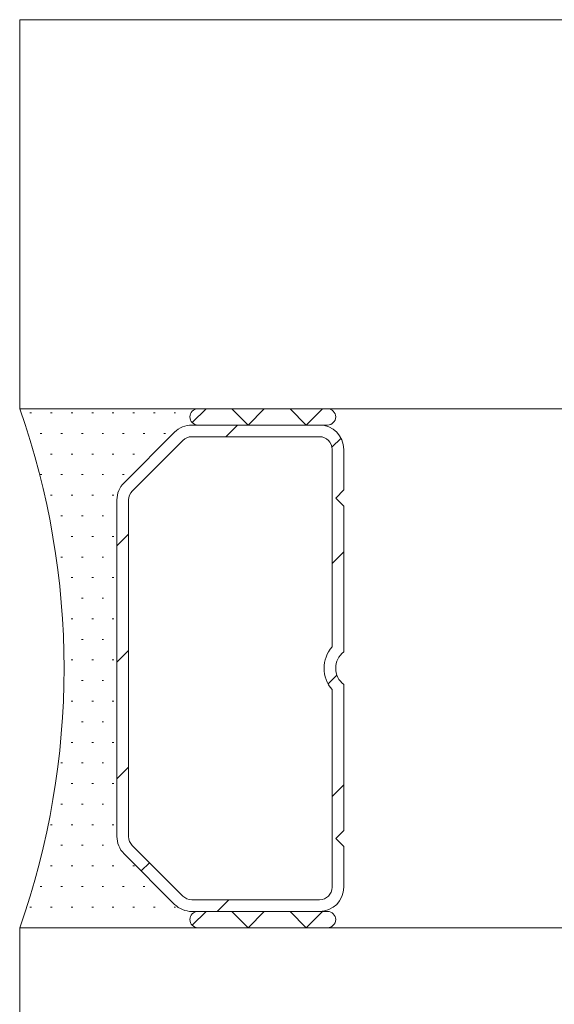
# Model space of a CAD drawing. Header units: metres. Extents: x -3.6 to 84.5, y -11 to 16.8.
# Tile 651 of 1056: x 55.4807 to 55.4972, y -0.1754 to -0.145. Entities that reach past the tile are written whole.
import ezdxf

# ---------------------------------------------------------------- set-up
doc = ezdxf.new("R2010")
doc.units = ezdxf.units.M
doc.header["$MEASUREMENT"] = 0
doc.layers.add('301 - Elemente.Linie', color=7, linetype='Continuous')

msp = doc.modelspace()

# ---------------------------------------------------------------- linework, layer by layer
at = {"layer": '301 - Elemente.Linie', "color": 7, "linetype": 'Continuous', "lineweight": 5}
for p, q in [((55.48073686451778, -0.144999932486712), (55.48073686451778, -0.1569999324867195)), ((56.75898899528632, -0.1449999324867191), (55.48073686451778, -0.144999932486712)), ((55.48073686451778, -0.1569999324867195), (56.75898899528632, -0.1569999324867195)), ((55.48073686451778, -0.1569999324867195), (55.48623686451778, -0.1569999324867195)), ((56.75898899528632, -0.1569999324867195), (55.48073686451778, -0.1569999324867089)), ((55.48105436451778, -0.1571249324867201), (55.48110436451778, -0.1571249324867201)), ((55.48168936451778, -0.1571249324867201), (55.48173936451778, -0.1571249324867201)), ((55.48232436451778, -0.1571249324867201), (55.48237436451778, -0.1571249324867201)), ((55.48295936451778, -0.1571249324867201), (55.48300936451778, -0.1571249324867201)), ((55.48359436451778, -0.1571249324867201), (55.48364436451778, -0.1571249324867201)), ((55.48422936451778, -0.1571249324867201), (55.48427936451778, -0.1571249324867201)), ((55.48486436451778, -0.1571249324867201), (55.48491436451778, -0.1571249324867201)), ((55.48549936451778, -0.1571249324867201), (55.48554936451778, -0.1571249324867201)), ((55.48606008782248, -0.1574267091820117), (55.48648686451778, -0.1569999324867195)), ((55.48623686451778, -0.1569999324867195), (55.49023686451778, -0.1569999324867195)), ((55.48728291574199, -0.1569999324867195), (55.487782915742, -0.1574999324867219)), ((55.487782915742, -0.1574999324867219), (55.48828291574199, -0.1569999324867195)), ((55.4890789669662, -0.1569999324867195), (55.48957896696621, -0.1574999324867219)), ((55.48957896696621, -0.1574999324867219), (55.49007896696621, -0.1569999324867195)), ((55.48623686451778, -0.1574999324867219), (55.48604752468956, -0.1574999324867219)), ((55.48604752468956, -0.1574999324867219), (55.48998686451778, -0.1574999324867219)), ((55.49023686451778, -0.1574999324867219), (55.48623686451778, -0.1574999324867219)), ((55.4874605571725, -0.1574999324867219), (55.4871005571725, -0.157859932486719)), ((55.48137186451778, -0.1577599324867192), (55.48142186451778, -0.1577599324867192)), ((55.48200686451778, -0.1577599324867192), (55.48205686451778, -0.1577599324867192)), ((55.48264186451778, -0.1577599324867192), (55.48269186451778, -0.1577599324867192)), ((55.48327686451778, -0.1577599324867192), (55.48332686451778, -0.1577599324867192)), ((55.48391186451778, -0.1577599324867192), (55.48396186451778, -0.1577599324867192)), ((55.48551719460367, -0.1577196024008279), (55.48395653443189, -0.1592802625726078)), ((55.48395653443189, -0.1592802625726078), (55.48551719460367, -0.1577196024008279)), ((55.48454686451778, -0.1577599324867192), (55.48459686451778, -0.1577599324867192)), ((55.48518186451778, -0.1577599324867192), (55.48523186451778, -0.1577599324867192)), ((55.48604752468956, -0.157859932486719), (55.48998686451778, -0.157859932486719)), ((55.48421109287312, -0.1595348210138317), (55.4857717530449, -0.1579741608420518)), ((55.49065104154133, -0.1579015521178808), (55.49037085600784, -0.1581817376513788)), ((55.48168936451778, -0.1583949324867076), (55.48173936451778, -0.1583949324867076)), ((55.48232436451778, -0.1583949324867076), (55.48237436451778, -0.1583949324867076)), ((55.48295936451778, -0.1583949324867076), (55.48300936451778, -0.1583949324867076)), ((55.48359436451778, -0.1583949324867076), (55.48364436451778, -0.1583949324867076)), ((55.48422936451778, -0.1583949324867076), (55.48427936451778, -0.1583949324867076)), ((55.49037686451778, -0.158249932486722), (55.49037686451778, -0.1643422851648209)), ((55.49073686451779, -0.158249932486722), (55.49073686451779, -0.1594999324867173)), ((55.48137186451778, -0.1590299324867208), (55.48142186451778, -0.1590299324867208)), ((55.48200686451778, -0.1590299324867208), (55.48205686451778, -0.1590299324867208)), ((55.48264186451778, -0.1590299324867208), (55.48269186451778, -0.1590299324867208)), ((55.48327686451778, -0.1590299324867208), (55.48332686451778, -0.1590299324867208)), ((55.48391186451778, -0.1590299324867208), (55.48396186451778, -0.1590299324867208)), ((55.48168936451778, -0.1596649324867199), (55.48173936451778, -0.1596649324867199)), ((55.48232436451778, -0.1596649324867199), (55.48237436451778, -0.1596649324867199)), ((55.48295936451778, -0.1596649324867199), (55.48300936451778, -0.1596649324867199)), ((55.48359436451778, -0.1596649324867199), (55.48364436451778, -0.1596649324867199)), ((55.49073686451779, -0.1594999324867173), (55.49048686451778, -0.159749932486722)), ((55.48373686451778, -0.1598105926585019), (55.48373686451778, -0.170189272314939)), ((55.48373686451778, -0.170189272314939), (55.48373686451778, -0.1598105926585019)), ((55.48409686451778, -0.170189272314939), (55.48409686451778, -0.1598105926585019)), ((55.49048686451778, -0.159749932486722), (55.49073686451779, -0.1599999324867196)), ((55.49073686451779, -0.1599999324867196), (55.49073686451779, -0.1644974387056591)), ((55.48200686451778, -0.1602999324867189), (55.48205686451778, -0.1602999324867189)), ((55.48264186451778, -0.1602999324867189), (55.48269186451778, -0.1602999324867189)), ((55.48327686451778, -0.1602999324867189), (55.48332686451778, -0.1602999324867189)), ((55.48409686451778, -0.1608636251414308), (55.48373686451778, -0.1612236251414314)), ((55.48232436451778, -0.160934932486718), (55.48237436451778, -0.160934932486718)), ((55.48295936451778, -0.160934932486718), (55.48300936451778, -0.160934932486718)), ((55.48359436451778, -0.160934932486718), (55.48364436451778, -0.160934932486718)), ((55.49073686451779, -0.1614078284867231), (55.49037686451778, -0.1617678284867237)), ((55.48200686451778, -0.1615699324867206), (55.48205686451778, -0.1615699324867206)), ((55.48264186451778, -0.1615699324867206), (55.48269186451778, -0.1615699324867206)), ((55.48327686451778, -0.1615699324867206), (55.48332686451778, -0.1615699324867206)), ((55.48232436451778, -0.1622049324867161), (55.48237436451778, -0.1622049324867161)), ((55.48295936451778, -0.1622049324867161), (55.48300936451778, -0.1622049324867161)), ((55.48359436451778, -0.1622049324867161), (55.48364436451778, -0.1622049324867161)), ((55.48264186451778, -0.1628399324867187), (55.48269186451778, -0.1628399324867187)), ((55.48327686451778, -0.1628399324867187), (55.48332686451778, -0.1628399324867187)), ((55.48232436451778, -0.1634749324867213), (55.48237436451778, -0.1634749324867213)), ((55.48295936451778, -0.1634749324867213), (55.48300936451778, -0.1634749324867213)), ((55.48359436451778, -0.1634749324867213), (55.48364436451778, -0.1634749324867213)), ((55.48264186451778, -0.1641099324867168), (55.48269186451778, -0.1641099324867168)), ((55.48327686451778, -0.1641099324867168), (55.48332686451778, -0.1641099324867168)), ((55.48409686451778, -0.1644557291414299), (55.48373686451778, -0.1648157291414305)), ((55.48232436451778, -0.1647449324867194), (55.48237436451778, -0.1647449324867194)), ((55.48295936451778, -0.1647449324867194), (55.48300936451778, -0.1647449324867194)), ((55.48359436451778, -0.1647449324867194), (55.48364436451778, -0.1647449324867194)), ((55.48264186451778, -0.165379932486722), (55.48269186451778, -0.165379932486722)), ((55.48327686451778, -0.165379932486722), (55.48332686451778, -0.165379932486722)), ((55.49052393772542, -0.1652128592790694), (55.49025310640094, -0.1654836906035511)), ((55.49037686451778, -0.1656575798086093), (55.49037686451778, -0.1717499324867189)), ((55.49073686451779, -0.1655024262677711), (55.49073686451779, -0.1699999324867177)), ((55.48232436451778, -0.1660149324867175), (55.48237436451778, -0.1660149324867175)), ((55.48295936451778, -0.1660149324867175), (55.48300936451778, -0.1660149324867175)), ((55.48359436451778, -0.1660149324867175), (55.48364436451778, -0.1660149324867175)), ((55.48264186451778, -0.1666499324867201), (55.48269186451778, -0.1666499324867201)), ((55.48327686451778, -0.1666499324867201), (55.48332686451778, -0.1666499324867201)), ((55.48232436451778, -0.1672849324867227), (55.48237436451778, -0.1672849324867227)), ((55.48295936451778, -0.1672849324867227), (55.48300936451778, -0.1672849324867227)), ((55.48359436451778, -0.1672849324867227), (55.48364436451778, -0.1672849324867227)), ((55.48200686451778, -0.1679199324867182), (55.48205686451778, -0.1679199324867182)), ((55.48264186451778, -0.1679199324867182), (55.48269186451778, -0.1679199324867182)), ((55.48327686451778, -0.1679199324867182), (55.48332686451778, -0.1679199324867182)), ((55.48409686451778, -0.168047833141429), (55.48373686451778, -0.1684078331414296)), ((55.48232436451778, -0.1685549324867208), (55.48237436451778, -0.1685549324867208)), ((55.48295936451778, -0.1685549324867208), (55.48300936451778, -0.1685549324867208)), ((55.48359436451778, -0.1685549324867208), (55.48364436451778, -0.1685549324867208)), ((55.49073686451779, -0.1685920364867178), (55.49037686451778, -0.1689520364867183)), ((55.48200686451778, -0.1691899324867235), (55.48205686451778, -0.1691899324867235)), ((55.48264186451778, -0.1691899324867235), (55.48269186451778, -0.1691899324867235)), ((55.48327686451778, -0.1691899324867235), (55.48332686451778, -0.1691899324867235)), ((55.48168936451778, -0.169824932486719), (55.48173936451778, -0.169824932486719)), ((55.48232436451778, -0.169824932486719), (55.48237436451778, -0.169824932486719)), ((55.48295936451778, -0.169824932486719), (55.48300936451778, -0.169824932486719)), ((55.48359436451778, -0.169824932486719), (55.48364436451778, -0.169824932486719)), ((55.49073686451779, -0.1699999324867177), (55.49048686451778, -0.1702499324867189)), ((55.49048686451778, -0.1702499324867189), (55.49073686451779, -0.17049993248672)), ((55.48200686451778, -0.1704599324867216), (55.48205686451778, -0.1704599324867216)), ((55.48264186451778, -0.1704599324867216), (55.48269186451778, -0.1704599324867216)), ((55.48327686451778, -0.1704599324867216), (55.48332686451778, -0.1704599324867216)), ((55.4857717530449, -0.1720257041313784), (55.48421109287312, -0.1704650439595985)), ((55.49073686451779, -0.17049993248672), (55.49073686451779, -0.1717499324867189)), ((55.48395653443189, -0.1707196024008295), (55.48551719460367, -0.172280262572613)), ((55.48551719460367, -0.172280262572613), (55.48395653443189, -0.1707196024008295)), ((55.48168936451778, -0.1710949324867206), (55.48173936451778, -0.1710949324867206)), ((55.48232436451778, -0.1710949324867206), (55.48237436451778, -0.1710949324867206)), ((55.48295936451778, -0.1710949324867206), (55.48300936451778, -0.1710949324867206)), ((55.48359436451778, -0.1710949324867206), (55.48364436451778, -0.1710949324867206)), ((55.48422936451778, -0.1710949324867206), (55.48427936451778, -0.1710949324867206)), ((55.484741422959, -0.1709953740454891), (55.48448686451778, -0.1712499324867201)), ((55.48137186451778, -0.1717299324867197), (55.48142186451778, -0.1717299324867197)), ((55.48200686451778, -0.1717299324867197), (55.48205686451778, -0.1717299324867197)), ((55.48264186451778, -0.1717299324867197), (55.48269186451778, -0.1717299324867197)), ((55.48327686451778, -0.1717299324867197), (55.48332686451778, -0.1717299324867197)), ((55.48391186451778, -0.1717299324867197), (55.48396186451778, -0.1717299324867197)), ((55.48454686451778, -0.1717299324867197), (55.48459686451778, -0.1717299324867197)), ((55.48998686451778, -0.1721399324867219), (55.48604752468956, -0.1721399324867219)), ((55.48718896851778, -0.1721399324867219), (55.48682896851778, -0.1724999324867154)), ((55.48105436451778, -0.1723649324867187), (55.48110436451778, -0.1723649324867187)), ((55.48168936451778, -0.1723649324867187), (55.48173936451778, -0.1723649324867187)), ((55.48232436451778, -0.1723649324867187), (55.48237436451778, -0.1723649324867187)), ((55.48295936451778, -0.1723649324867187), (55.48300936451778, -0.1723649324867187)), ((55.48359436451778, -0.1723649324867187), (55.48364436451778, -0.1723649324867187)), ((55.48422936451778, -0.1723649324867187), (55.48427936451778, -0.1723649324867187)), ((55.48486436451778, -0.1723649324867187), (55.48491436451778, -0.1723649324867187)), ((55.48549936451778, -0.1723649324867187), (55.48554936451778, -0.1723649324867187)), ((55.48604752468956, -0.1724999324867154), (55.48623686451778, -0.1724999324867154)), ((55.48998686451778, -0.1724999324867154), (55.48604752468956, -0.1724999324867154)), ((55.48606008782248, -0.1729267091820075), (55.48648686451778, -0.1724999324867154)), ((55.48623686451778, -0.1724999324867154), (55.49023686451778, -0.1724999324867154)), ((55.48728291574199, -0.1724999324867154), (55.487782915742, -0.1729999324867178)), ((55.487782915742, -0.1729999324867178), (55.48828291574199, -0.1724999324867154)), ((55.4890789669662, -0.1724999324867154), (55.48957896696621, -0.1729999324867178)), ((55.48957896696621, -0.1729999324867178), (55.49007896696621, -0.1724999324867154)), ((55.48073686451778, -0.1729999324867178), (56.75898899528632, -0.1729999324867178)), ((55.48073686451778, -0.1729999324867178), (55.48073686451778, -0.1809999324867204)), ((55.48623686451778, -0.1729999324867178), (55.48073686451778, -0.1729999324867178)), ((56.75898899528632, -0.1729999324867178), (55.48073686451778, -0.1729999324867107)), ((55.49023686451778, -0.1729999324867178), (55.48623686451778, -0.1729999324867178))]:
    msp.add_line(p, q, dxfattribs=at)
for centre, radius, start, end in [((55.45806420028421, -0.1649999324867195), 0.02404266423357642, 340.5647220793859, 19.43527792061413), ((55.48623686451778, -0.1572499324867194), 0.0002499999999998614, 90, 270), ((55.48623686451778, -0.1572499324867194), 0.0002499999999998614, 90, 270), ((55.49023686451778, -0.1572499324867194), 0.0002499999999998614, 270, 90), ((55.48604752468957, -0.1582499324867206), 0.000750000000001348, 90, 135.0000000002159), ((55.48604752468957, -0.1582499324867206), 0.000750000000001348, 90, 135.0000000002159), ((55.48998686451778, -0.1582499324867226), 0.0007500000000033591, 0, 90), ((55.48604752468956, -0.1582499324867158), 0.0003899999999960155, 90, 135.0000000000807), ((55.48998686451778, -0.1582499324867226), 0.000390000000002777, 0, 90), ((55.48448686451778, -0.1598105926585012), 0.0007500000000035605, 135.0000000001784, 180), ((55.48448686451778, -0.1598105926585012), 0.0007500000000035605, 135.0000000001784, 180), ((55.48448686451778, -0.1598105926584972), 0.0003899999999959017, 134.9999999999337, 180), ((55.49111686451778, -0.1649999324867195), 0.0009899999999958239, 138.3721036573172, 221.6278963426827), ((55.49111686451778, -0.1649999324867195), 0.0006299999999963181, 127.0976018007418, 232.9023981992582), ((55.48448686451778, -0.1701892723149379), 0.0007500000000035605, 180, 224.9999999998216), ((55.48448686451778, -0.1701892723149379), 0.0007500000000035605, 180, 224.9999999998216), ((55.48448686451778, -0.1701892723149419), 0.0003899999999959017, 180, 225.0000000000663), ((55.48998686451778, -0.1717499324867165), 0.000390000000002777, 270, 0), ((55.48998686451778, -0.1717499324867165), 0.0007500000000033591, 270, 0), ((55.48604752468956, -0.1717499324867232), 0.0003899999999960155, 224.9999999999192, 270), ((55.48604752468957, -0.1717499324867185), 0.000750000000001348, 224.9999999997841, 270), ((55.48604752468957, -0.1717499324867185), 0.000750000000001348, 224.9999999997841, 270), ((55.48623686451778, -0.1727499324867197), 0.0002499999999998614, 90, 270), ((55.48623686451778, -0.1727499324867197), 0.0002499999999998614, 90, 270), ((55.49023686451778, -0.1727499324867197), 0.0002499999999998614, 270, 90)]:
    msp.add_arc(centre, radius, start, end, dxfattribs=at)

doc.saveas('drawing.dxf')
